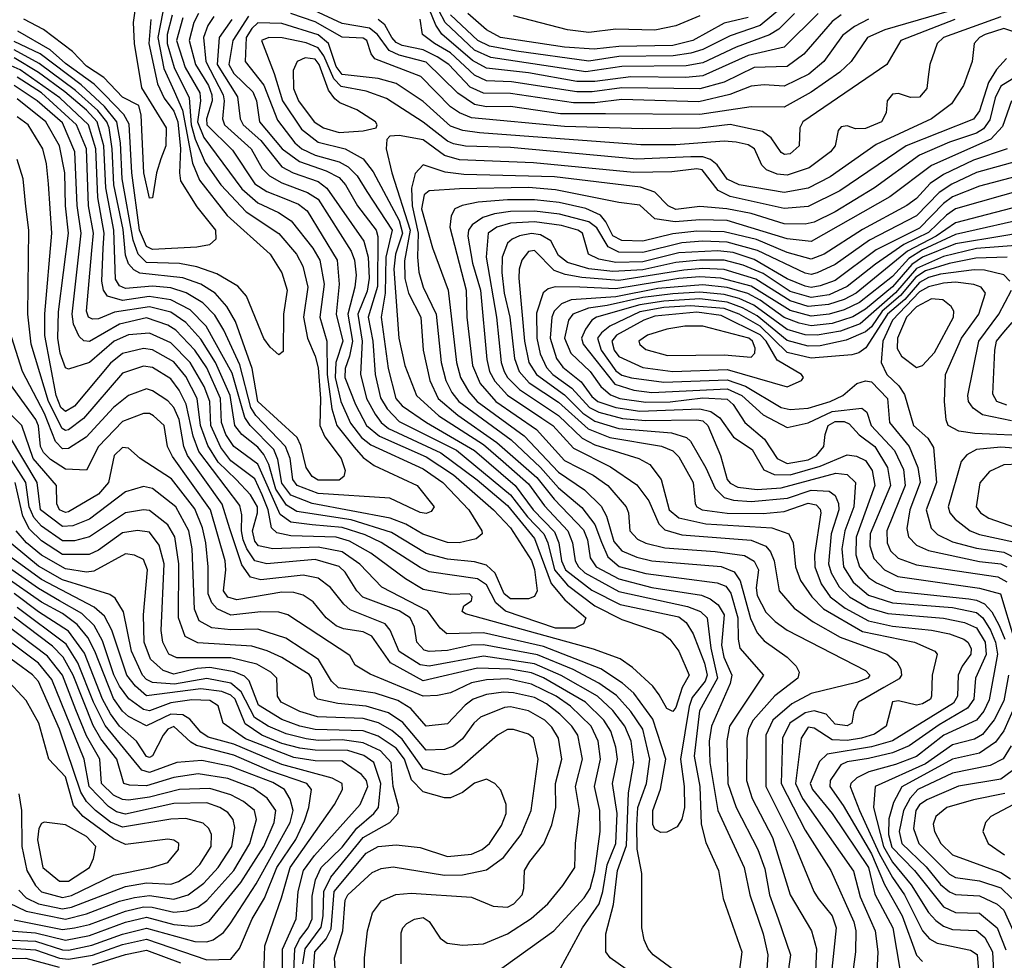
# Model space of a CAD drawing. Extents: x 501367 to 657802, y 482273 to 547541.
# Tile 320 of 656: x 589273 to 592547, y 516877 to 520004. Entities that reach past the tile are written whole.
import ezdxf

# ---------------------------------------------------------------- set-up
doc = ezdxf.new("R2010")
doc.units = 0

msp = doc.modelspace()

# ---------------------------------------------------------------- linework, layer by layer
at = {"layer": '0CON20XD'}
for points in [[(592475, 520064.6), (592149.9, 519970.1), (592091.9, 519945), (592037.8, 519865), (591999.7, 519830.3), (591905, 519763.1), (591815, 519713.1), (591705, 519714.4), (591535, 519689.1), (591220.8, 519690.8), (591071.4, 519691.4), (590905, 519715.3), (590825, 519715.1), (590785, 519722.8), (590729.7, 519759.7), (590625, 519862.6), (590535, 519886.2), (590501.8, 519901.8), (590462.8, 519955), (590435.8, 519975.8), (590345, 519991.2), (590252.2, 520035)], [(591849, 520025), (591796.7, 519973.3), (591766.5, 519953.5), (591655, 519913.3), (591545, 519860.5), (591489, 519851), (591275, 519848.4), (591155, 519831.5), (590839.1, 519879.1), (590785, 519903.3), (590687.3, 519995), (590645.7, 520075.7)], [(589867.5, 520025), (589852, 519995), (589836.7, 519935), (589857.4, 519855), (589900.6, 519785), (589911.4, 519755), (589912.5, 519735), (589893.8, 519675), (589895, 519654.5), (589980.3, 519570.3), (590055, 519458.4), (590095, 519433.6), (590150.9, 519410.9), (590200.4, 519390.4), (590228.5, 519368.5), (590328.5, 519205), (590335.4, 519125.4), (590325.6, 519025), (590346.9, 518935), (590324.1, 518865), (590321.5, 518815), (590341.3, 518735), (590372.6, 518662.6), (590409.9, 518615), (590440.5, 518590.5), (590615, 518510.9), (590680, 518465), (590766.7, 518375), (590809.6, 518305), (590810.5, 518295), (590791.3, 518278.7), (590734.8, 518265.2), (590695, 518266.5), (590613.2, 518293.2), (590556.9, 518326.9), (590505, 518347.2), (590245.1, 518395.1), (590175, 518423.8), (590145, 518463.6), (590131.5, 518541.5), (590117.5, 518575), (590039.7, 518655), (590022, 518682), (589979.1, 518829.1), (589893.3, 518985), (589839.6, 519039.6), (589775, 519072.5), (589703.7, 519083.7), (589615, 519071.1), (589565.1, 519085.1), (589551.1, 519105), (589546.6, 519135), (589551, 519245), (589554.1, 519295), (589532.6, 519412.6), (589526.4, 519575), (589502.1, 519655), (589406.8, 519745), (589275, 519837.8), (589215, 519864.1)], [(589749.1, 520030.9), (589732.4, 519945), (589752, 519842), (589786.2, 519766.2), (589814, 519704), (589847.1, 519527.1), (589870.3, 519470.3), (589963.3, 519353.3), (590105.3, 519225), (590145, 519163.1), (590162.8, 519105), (590150.6, 519025), (590148.5, 518901.5), (590135, 518890), (590106, 518915), (590085, 518944), (590027.4, 519085), (589998.1, 519118.1), (589928.8, 519158.8), (589862.5, 519182.5), (589803.8, 519193.8), (589695, 519197.2), (589667.1, 519225), (589650.7, 519270.7), (589613.4, 519475), (589608.2, 519595), (589596.3, 519665), (589555, 519715.5), (589477.6, 519787.6), (589340.6, 519890.6), (589255, 519932)], [(589779.8, 520019.8), (589762.9, 519955), (589763.3, 519925), (589786.4, 519845), (589836.8, 519745), (589843.4, 519655), (589856.7, 519606.7), (589889.9, 519529.9), (589941.3, 519455), (590025.9, 519365.9), (590135, 519293.9), (590193.7, 519225), (590214.1, 519185), (590230.7, 519115), (590216.7, 519015), (590229.7, 518945), (590255.4, 518885.5), (590265, 518846.7), (590272.7, 518745), (590270.5, 518655), (590287.8, 518617.8), (590342.4, 518545), (590354.7, 518505), (590350.4, 518485), (590335, 518472.9), (590265, 518473.4), (590245, 518485.7), (590225.9, 518515.9), (590208.3, 518588.3), (590195.4, 518615.4), (590065, 518735.2), (590045.9, 518844.1), (589990.8, 519000.8), (589961.2, 519051.2), (589923, 519095), (589875.1, 519125.1), (589815.8, 519145.8), (589672, 519162), (589652.4, 519172.4), (589635, 519192.5), (589625, 519221.1), (589616.5, 519306.5), (589585.8, 519455), (589580.5, 519575), (589570.3, 519645), (589563, 519665), (589532.3, 519702.3), (589459, 519769), (589338.2, 519858.2), (589255, 519904.3)], [(589655.8, 520034.2), (589650.7, 519995), (589653.4, 519925), (589677.7, 519777.7), (589760, 519645), (589759.3, 519585), (589741.7, 519541.7), (589727.7, 519495), (589715, 519412.5), (589705, 519411.2), (589686.2, 519495), (589677.4, 519687.4), (589669.5, 519719.5), (589615, 519746.8), (589552.2, 519812.2), (589495, 519849.6), (589448.4, 519898.4), (589351.9, 519971.9), (589286.3, 520006.3)], [(592382.2, 520005), (592202.7, 519935), (592156.2, 519855), (591876.7, 519665), (591867.2, 519645), (591864.7, 519585), (591835, 519558.8), (591816.5, 519556.5), (591805, 519562.7), (591771.2, 519611.2), (591742.8, 519632.8), (591635, 519655.7), (591535, 519643.5), (591345, 519641.4), (591085, 519649.5), (590775, 519678.2), (590735, 519694.3), (590705, 519714.5), (590606.9, 519815), (590454.2, 519874.2), (590441.1, 519891.1), (590426.8, 519935), (590415, 519943.3), (590345, 519946.2), (590255, 519997.7), (590175, 520024.7)], [(592005, 520020.6), (591975, 519998), (591880.8, 519889.3), (591825, 519848.4), (591715, 519844.9), (591615, 519796.8), (591535, 519774), (591275, 519777.8), (591176.1, 519763.9), (591125, 519764.2), (590907.8, 519797.8), (590825, 519801.5), (590785, 519819.5), (590705, 519894.5), (590651.7, 519925), (590612.5, 519955), (590605, 520005.7)], [(591928.4, 520025), (591815, 519913.4), (591695, 519884.9), (591545, 519817.7), (591487.7, 519812.3), (591305.4, 519814.6), (591185, 519798.8), (591125, 519799.2), (590965, 519827.3), (590825, 519843.2), (590778.5, 519868.5), (590676.5, 519956.5), (590656.3, 519986.3), (590635, 520040.4)], [(591806.3, 520043.7), (591735.1, 519984.9), (591635, 519950.8), (591545, 519904.7), (591505, 519892.9), (591446.1, 519883.9), (591265, 519881.6), (591165, 519866.9), (590925, 519899.7), (590835, 519916), (590796.7, 519935), (590705, 520020.1)], [(591695, 520011.8), (591615, 519992.3), (591511.6, 519935), (591445, 519918.1), (591265, 519915.6), (591183.2, 519906.8), (591085, 519913.2), (590871.5, 519945), (590825, 519971.1), (590762.8, 520025)], [(591535, 520017.1), (591455, 519983.7), (591385, 519969.4), (591255, 519972.9), (591165, 519962), (591095, 519970.3), (590915, 520017.2)], [(589815, 520010.2), (589794.7, 519935), (589823.6, 519845), (589871.4, 519761.4), (589874.7, 519735), (589864, 519665), (589885, 519612.2), (590011.4, 519441.4), (590065, 519395.4), (590133.6, 519363.6), (590175.5, 519335.5), (590248.1, 519245), (590270.9, 519205), (590285.1, 519125), (590271, 519015), (590294, 518935), (590294.8, 518824.8), (590310.7, 518710.7), (590327.8, 518655), (590385, 518582.7), (590415, 518548.1), (590451.5, 518521.5), (590594.5, 518455), (590650.8, 518385), (590641.2, 518368.8), (590625, 518362.7), (590605, 518366.1), (590503.3, 518413.2), (590265, 518428.8), (590195.6, 518455), (590180.9, 518475), (590171.8, 518545), (590156.6, 518585), (590058.6, 518688.6), (590041.2, 518715), (590005, 518856.8), (589951.7, 518971.7), (589921.4, 519021.4), (589882.4, 519062.4), (589826.5, 519096.5), (589775, 519112.9), (589715, 519118.3), (589625, 519110.4), (589605, 519119.6), (589591.2, 519141.2), (589586, 519305), (589559, 519445), (589552.8, 519585), (589530.8, 519665), (589495, 519703.7), (589422.8, 519765), (589335, 519829.2), (589255, 519877.5)], [(589978.1, 520005), (589935.7, 519945), (589929.9, 519855), (589997.6, 519747.6), (590006.6, 519675), (590015.7, 519655), (590075, 519602.1), (590145, 519515.4), (590182.4, 519495), (590265, 519466.1), (590294.2, 519444.2), (590417.8, 519267.8), (590431.8, 519215), (590435.1, 519145), (590428.5, 519101.5), (590396.9, 519025), (590412, 518935), (590406.1, 518826.1), (590426.5, 518745), (590455, 518692.3), (590474.6, 518665), (590499, 518645), (590673.7, 518563.7), (590794.3, 518474.3), (590895, 518389.3), (590985, 518279), (591039.7, 518129.7), (591086, 518075), (591155.9, 518015), (591148.2, 517995), (591119.4, 517980.6), (591055, 517981.6), (590887.9, 518037.9), (590855.9, 518065.9), (590825, 518125.5), (590795.5, 518145.5), (590635, 518168.9), (590605, 518182.3), (590475, 518266.4), (590421.8, 518291.8), (590345, 518315.4), (590245, 518324.4), (590175, 518333.7), (590139.4, 518359.4), (590065, 518526.1), (589985, 518584.8), (589958.9, 518625), (589944.5, 518665), (589940.5, 518745), (589895, 518846.6), (589855, 518905.8), (589791.8, 518971.8), (589765, 518988.2), (589695, 519012.6), (589605, 518991.4), (589505, 518934.1), (589486.4, 518936.4), (589470.4, 518950.4), (589452.4, 518992.4), (589447.6, 519025), (589477.8, 519295), (589463.9, 519386.1), (589455.9, 519565), (589415, 519660.9), (589331.5, 519735), (589255, 519785.9)], [(590034.2, 520015.8), (589981.2, 519935), (589968.2, 519855), (589985, 519825.5), (590047.7, 519765), (590060.1, 519735), (590070.8, 519665), (590145.7, 519575), (590202.9, 519532.9), (590292.2, 519502.2), (590335, 519479.5), (590356.3, 519455), (590395.8, 519385), (590457.8, 519305), (590463.6, 519283.6), (590462.7, 519117.3), (590431.2, 519015), (590447.5, 518935), (590455.1, 518825.1), (590473.1, 518746.9), (590495, 518710.2), (590535, 518668.6), (590725, 518573.3), (590905, 518424.9), (590961.7, 518351.8), (591015.7, 518295), (591029.6, 518265), (591051.6, 518175), (591094.6, 518124.6), (591185.4, 518055.4), (591275, 518009.8), (591409.4, 517965), (591435.3, 517945), (591464.3, 517905), (591499.3, 517825), (591476.1, 517783.9), (591455, 517717.5), (591445, 517704.3), (591425, 517714.4), (591399.8, 517759.8), (591378, 517788), (591310.7, 517850.7), (591269.4, 517879.4), (591181.1, 517911.1), (590755, 518028.8), (590743.9, 518036.1), (590750, 518055), (590775, 518072.5), (590777.3, 518085), (590768.8, 518095), (590705, 518093.3), (590615, 518109.8), (590555.3, 518145), (590440.1, 518230.1), (590370, 518270), (590325, 518283.5), (590175, 518288.6), (590127.9, 518297.9), (590110.2, 518315), (590099.2, 518375), (590079.4, 518425), (590055, 518477.6), (589975, 518537.4), (589941.6, 518581.6), (589908.3, 518655), (589904.9, 518735.1), (589886.7, 518785), (589839.3, 518865), (589775, 518930.1), (589705, 518961.9), (589635, 518956), (589587.6, 518935), (589505, 518864.1), (589435, 518841.8), (589425, 518846.5), (589407.1, 518895), (589399.4, 518945), (589402.5, 519032.5), (589434.7, 519295), (589425.3, 519385), (589422.8, 519495), (589405, 519585.3), (589359.3, 519665), (589265, 519740.8)], [(589918.4, 520015), (589898.3, 519985), (589883.7, 519945), (589891.4, 519865), (589949.1, 519755), (589953.2, 519735), (589947.3, 519675), (589954.5, 519655), (590042.3, 519575), (590079.5, 519509.5), (590104, 519485), (590145, 519461.4), (590230.2, 519430.2), (590265, 519407.1), (590375.2, 519235), (590386.3, 519205), (590391.4, 519155), (590387.2, 519115), (590364.1, 519025), (590380.1, 518935), (590369.2, 518885), (590355.6, 518845), (590354.4, 518815), (590389.2, 518725), (590426.3, 518655), (590469.6, 518619.6), (590625, 518550.7), (590715, 518491.5), (590848.1, 518375), (590905, 518315.2), (590975, 518206), (590985, 518176.7), (590993.5, 518105), (590985, 518086.1), (590965, 518079.2), (590905, 518079.2), (590884, 518095), (590854.3, 518164.3), (590825, 518191.1), (590785, 518201.8), (590695, 518210.8), (590625, 518229.7), (590509.5, 518299.5), (590375, 518340.9), (590195, 518369.5), (590160.4, 518390.4), (590125, 518443.7), (590101.2, 518525), (590085, 518558.7), (590065, 518583.1), (590011.6, 518625), (589988.8, 518655), (589972.4, 518755), (589923.9, 518865), (589875, 518941.9), (589825, 518997.7), (589775, 519031.5), (589705, 519049.4), (589588.7, 519031.3), (589535, 519009.8), (589515, 519008.5), (589501.4, 519015), (589495.2, 519035.2), (589512.9, 519237.1), (589517.9, 519295), (589501.3, 519385), (589495.1, 519575), (589461.4, 519655), (589345, 519761.5), (589265, 519812.9)], [(590802.2, 519627.8), (590746.1, 519636.1), (590705, 519650.3), (590615, 519732.8), (590525, 519792.1), (590465, 519808.7), (590345, 519822.6), (590325, 519849), (590299.3, 519925), (590265, 519953.7), (590145, 519991.8), (590065, 519994.1), (590045, 519975.4), (590026.1, 519945), (590022.5, 519865), (590085, 519787), (590130.2, 519670.2), (590188.1, 519595), (590211, 519575), (590255, 519554.3), (590335, 519532), (590365.6, 519515), (590395.2, 519485), (590426.7, 519433.3), (590511, 519305), (590490.8, 519215), (590488.5, 519095), (590475.4, 519015), (590498.6, 518845), (590523.8, 518745), (590545, 518720.3), (590625.5, 518665), (590785, 518572), (590920.4, 518455), (590980.8, 518375), (591051.6, 518301.6), (591065.3, 518265), (591075.1, 518205), (591088.4, 518175), (591175, 518107.9), (591269.8, 518059.8), (591465, 518019), (591489.5, 517999.5), (591512, 517962), (591549.8, 517865), (591558.6, 517825), (591551.8, 517805), (591509, 517751), (591498.8, 517721.2), (591470, 517545), (591482.6, 517455), (591483.8, 517385), (591475, 517345.5), (591459.3, 517320.7), (591425, 517302.5), (591405, 517302.1), (591385, 517313.3), (591378.3, 517328.3), (591378.1, 517375), (591404.2, 517445.8), (591421.6, 517545), (591378.2, 517678.2), (591315.1, 517765.1), (591277.8, 517797.8), (591205, 517845.4), (591015, 517920.5), (590815, 517965.7), (590692.8, 517962.8), (590670.9, 517980.9), (590629, 518039), (590477.1, 518117.1), (590404, 518194), (590345, 518235.4), (590265, 518250.7), (590114.9, 518244.9), (590066.5, 518255), (590055, 518270.3), (590047.6, 518305), (590064.2, 518365), (590063.8, 518385), (590040.5, 518425), (589993, 518475), (589933.2, 518533.2), (589898.1, 518588.1), (589873.6, 518655), (589862.8, 518745), (589825, 518818.1), (589785, 518867.1), (589715, 518906.2), (589685, 518911.5), (589615, 518894.8), (589575, 518862.8), (589455, 518719.5), (589425, 518701.4), (589410.2, 518715), (589394, 518755), (589356.3, 518953.7), (589356.1, 519026.1), (589379.4, 519295), (589368.2, 519458.2), (589362, 519525), (589350, 519575), (589300.7, 519655), (589265, 519681.8)], [(589709, 520005), (589702.6, 519925), (589731.2, 519791.2), (589753.5, 519743.5), (589785, 519699.7), (589798.3, 519665), (589807.9, 519575), (589804, 519495), (589808.1, 519468.1), (589861.9, 519381.9), (589924.3, 519305), (589925.3, 519274.7), (589903.9, 519256.1), (589861.9, 519248.1), (589715, 519240.4), (589695, 519250.2), (589671.3, 519305), (589645.7, 519495), (589637, 519657), (589618.9, 519688.9), (589555.5, 519755), (589520.1, 519790.1), (589425, 519859.1), (589374.5, 519904.5), (589266.5, 519966.5)], [(592095, 520005.9), (592048.3, 519981.7), (592008.6, 519951.4), (591946.9, 519865), (591897, 519823), (591815, 519783.5), (591748.2, 519788.2), (591705, 519782.9), (591634.3, 519755.7), (591531.7, 519731.7), (591275, 519739.1), (591185, 519727.4), (591115, 519727.7), (590905, 519758.9), (590815, 519759.9), (590770.5, 519780.5), (590699.6, 519855), (590661.3, 519881.3), (590615, 519904.2), (590545, 519918.8), (590525, 519928.9), (590509.9, 519945), (590487.5, 519987.5), (590465.4, 520005.4)], [(592535, 520013.6), (592344.7, 519945), (592323.2, 519925), (592299.5, 519855), (592294.1, 519814.1), (592289.3, 519775), (592265, 519746.2), (592235.4, 519745.4), (592195, 519759.1), (592175, 519756.2), (592157.9, 519735), (592153.8, 519695), (592138.8, 519665), (592085, 519642.1), (592051.8, 519641.8), (592025, 519651.5), (592005, 519648.6), (591994.5, 519635.5), (591984.7, 519585), (591968.8, 519565), (591898.1, 519511.9), (591825, 519487.6), (591791.2, 519491.2), (591756.2, 519505), (591741, 519521), (591715.9, 519575), (591695, 519588.2), (591655, 519597.4), (591615, 519600.4), (591455, 519588.2), (591338.4, 519588.4), (590802.2, 519627.8)], [(592575, 519964.9), (592545.4, 519975.4), (592483.3, 519955), (592464.2, 519945), (592447.2, 519925), (592440, 519865), (592411.8, 519785), (592370.9, 519725), (592304.6, 519674.6), (592120.7, 519589.3), (591968.4, 519481.6), (591895, 519443.9), (591815, 519430), (591665, 519455.7), (591625, 519474.4), (591591.8, 519521.8), (591569.5, 519539.5), (591545, 519548.5), (591505, 519548.2), (591325, 519541), (590905, 519579), (590755, 519584.1), (590715, 519592), (590695, 519600.5), (590615, 519663.2), (590492.1, 519742.1), (590425, 519766.5), (590341.8, 519781.8), (590317.3, 519807.3), (590284.2, 519884.2), (590265, 519910.2), (590225, 519927.5), (590146.2, 519943.8), (590101.2, 519945), (590076.9, 519935), (590118.8, 519825), (590146.3, 519735), (590210.4, 519640.4), (590265, 519596.6), (590355.1, 519575.1), (590415, 519541.5), (590448.6, 519498.6), (590535, 519336.3), (590546, 519295), (590522.4, 519225), (590516.7, 519175), (590533.8, 518945), (590554.1, 518855), (590592.1, 518755), (590666.9, 518686.9), (590815, 518591.3), (590880.6, 518535), (590965, 518460.5), (591017.6, 518387.6), (591095.9, 518305), (591111.4, 518265), (591120, 518205), (591130.7, 518185), (591152.2, 518165), (591265, 518103.4), (591493.4, 518053.4), (591536.9, 518036.9), (591558.7, 518015), (591570.9, 517915), (591593.6, 517815), (591533.7, 517706.3), (591515.8, 517555.8), (591534.1, 517455), (591539, 517329), (591555, 517268.6), (591597.1, 517175), (591611.8, 517081.8), (591674.7, 516905), (591648.9, 516711.1)], [(590335, 519629.5), (590415, 519634.3), (590458, 519645), (590461.9, 519655), (590456.5, 519665), (590393.6, 519705), (590337.6, 519727.6), (590320.7, 519740.7), (590299.7, 519769.7), (590268.7, 519855), (590255, 519872.6), (590222.2, 519877.8), (590195.7, 519865), (590182.8, 519835), (590183.7, 519775), (590199.7, 519735), (590252.1, 519665), (590283.2, 519645), (590335, 519629.5)], [(592554.4, 519875.6), (592521.1, 519838.9), (592494.1, 519795.9), (592465, 519700.9), (592445, 519674), (592220.8, 519585), (591999.7, 519435), (591895, 519383.4), (591815, 519376.9), (591635, 519416.9), (591596, 519436), (591542, 519505), (591525, 519508), (591441.2, 519498.8), (591315, 519496.5), (590981.6, 519528.4), (590735, 519538.7), (590685, 519553.2), (590615, 519604.6), (590535, 519619.1), (590503.4, 519616.6), (590493.7, 519606.3), (590491.8, 519575), (590510.5, 519495), (590570.9, 519305), (590552.4, 519202.4), (590553.5, 519143.5), (590565.4, 519095), (590606.6, 519015), (590615.1, 518905.1), (590637.2, 518805), (590664.5, 518745), (590729.3, 518689.3), (590859, 518599), (590992.1, 518482.1), (591049.9, 518409.9), (591147.8, 518307.8), (591161, 518275), (591170.3, 518215), (591189.8, 518185), (591265.1, 518145.1), (591375, 518116.8), (591540.6, 518090.6), (591568.9, 518078.9), (591595, 518058.6), (591615.6, 518025), (591606.1, 517925), (591613.9, 517885), (591641.2, 517825), (591635, 517796.9), (591573, 517655), (591565.5, 517605.5), (591567.4, 517535), (591594.2, 517375), (591681.6, 517185), (591700.6, 517095), (591745, 516964.4), (591760.8, 516895), (591750.8, 516745)], [(592573, 519807), (592535, 519783), (592516.5, 519745), (592499.2, 519670.9), (592478.1, 519641.9), (592455, 519627.2), (592365, 519596.7), (592265, 519554), (592114.8, 519445), (591985, 519365.7), (591915, 519331.6), (591885, 519324.3), (591815, 519325.9), (591705, 519359.6), (591624.4, 519375.6), (591535, 519383.6), (591455, 519373.5), (591429.7, 519385), (591385, 519431), (591337.1, 519447.1), (591051.3, 519481.3), (590749.9, 519489.9), (590687.6, 519497.6), (590615, 519521.8), (590587.6, 519492.4), (590576.2, 519443.8), (590577.5, 519385), (590597.7, 519295), (590595.3, 519215), (590600.4, 519165), (590614.6, 519115), (590658, 519025), (590674.9, 518865), (590690.1, 518805), (590709.7, 518765), (590732.8, 518735), (590906.8, 518606.8), (591005.2, 518515.2), (591065, 518447.2), (591141.9, 518381.9), (591185.8, 518325.8), (591207.3, 518267.3), (591228.2, 518218.2), (591266.7, 518186.7), (591355, 518163), (591592.1, 518132.1), (591620.7, 518120.7), (591637.8, 518097.8), (591661.4, 518015), (591661.7, 517945), (591667.6, 517915), (591746, 517825), (591632.9, 517655), (591623.9, 517606.1), (591627.2, 517465), (591654.9, 517384.9), (591727.9, 517245), (591750.5, 517180.5), (591766.4, 517095), (591795.1, 517015.1), (591835.8, 516895), (591815.2, 516744.8)], [(592571.4, 519735), (592540.8, 519649.2), (592502.7, 519607.3), (592305, 519519.9), (592166.7, 519415), (591905, 519266.4), (591824.5, 519275.5), (591625, 519336.5), (591535, 519339.4), (591452.7, 519332.7), (591385, 519342.6), (591335, 519388), (591265, 519396.5), (591055, 519439.1), (590965, 519445.9), (590735, 519442.1), (590635, 519435.2), (590618.3, 519421.7), (590609.2, 519375), (590646, 519246), (590697.6, 519105), (590725.1, 518864.9), (590738.2, 518815), (590766.6, 518766.6), (590793.9, 518735), (590950.6, 518620.6), (591065, 518500), (591151.5, 518441.5), (591206.9, 518386.9), (591224, 518354), (591248.8, 518268.8), (591275, 518238.7), (591325, 518217.6), (591375, 518204.9), (591605, 518186.6), (591648.9, 518168.9), (591668.5, 518138.5), (591703.3, 518013.3), (591725, 517965.9), (591748.8, 517938.8), (591825.4, 517885), (591855.3, 517855), (591865.3, 517835), (591860.6, 517815), (591783.4, 517756.6), (591711.7, 517675), (591696.2, 517645), (591690.5, 517615), (591690.2, 517475), (591708.8, 517415), (591776.5, 517285), (591834.9, 517094.9), (591906.1, 516975), (591922.7, 516915), (591918.4, 516815)], [(592556.9, 519575), (592445, 519537.7), (592345, 519490.1), (592300.4, 519459.6), (592255, 519410), (592223.3, 519386.7), (592075, 519306.8), (591947.9, 519225), (591905, 519207.9), (591825, 519229.9), (591722.9, 519272.9), (591615, 519298.9), (591525, 519301), (591445, 519292.4), (591345, 519267.6), (591275, 519269.6), (591245.7, 519285.7), (591222.4, 519332.4), (591204.3, 519354.3), (591155, 519376.4), (591066.6, 519396.6), (590985, 519405.3), (590895, 519405.5), (590797.1, 519397.1), (590743.8, 519386.2), (590720.4, 519375), (590708, 519352), (590703, 519315), (590757, 519105), (590759.7, 519015), (590779, 518855), (590804, 518795), (590855.8, 518735), (590991.2, 518641.2), (591085, 518538.4), (591179.7, 518489.7), (591228.4, 518455), (591289.7, 518385), (591297.4, 518365), (591302.2, 518305), (591327.5, 518277.5), (591355, 518263.3), (591418, 518248), (591585, 518236.3), (591682.8, 518222.8), (591715, 518203.6), (591729.3, 518175), (591721.6, 518115), (591725, 518089.2), (591754.1, 518034.1), (591785, 518003), (591825, 517974), (592085, 517840.3), (592099.3, 517825), (592092.9, 517815), (592055, 517800.2), (591905, 517764.4), (591840.5, 517729.5), (591777.4, 517675), (591753.7, 517625), (591753.8, 517455), (591843.3, 517275), (591913.4, 517105), (591928, 517082), (591974.2, 517024.2), (591987.9, 516985), (591970, 516815)], [(591509.3, 516799.3), (591379.5, 516895), (591362.5, 516915), (591349.1, 516945), (591341.5, 516985), (591341.6, 517165), (591326.4, 517246.4), (591324.6, 517325.4), (591328.9, 517385), (591357.7, 517465), (591367.9, 517545), (591344.9, 517644.9), (591305, 517704.4), (591256.9, 517756.9), (591198.5, 517798.5), (591113.8, 517843.8), (590995, 517892.4), (590815, 517926.1), (590775, 517924.3), (590695, 517907.3), (590635, 517903.7), (590618.1, 517908.1), (590593.9, 517935), (590585.2, 517985), (590571.3, 518015), (590535, 518039.1), (590414.4, 518084.4), (590394.5, 518105), (590355, 518167.3), (590335, 518185.8), (590255, 518209.7), (590095, 518195.4), (590055, 518204.8), (590027.8, 518245), (590016.1, 518275), (590010.2, 518305), (590011.7, 518358.3), (590005, 518389), (589868.1, 518568.1), (589849.6, 518619.6), (589826, 518726), (589803, 518773), (589775, 518809.8), (589715, 518847.7), (589685, 518852.6), (589615, 518828.7), (589485, 518678.3), (589435, 518640.8), (589425, 518638.6), (589414.6, 518644.6), (589368.7, 518735), (589310.8, 518925), (589299.7, 519025), (589303.4, 519305), (589292.9, 519382.9), (589284, 519475), (589265, 519540)], [(592586.9, 519533.1), (592455, 519496.7), (592372.1, 519457.9), (592330.1, 519429.9), (592255, 519352.5), (592099, 519271), (591985, 519189.9), (591925, 519162.6), (591905, 519157.6), (591885, 519161.3), (591726.4, 519236.4), (591624.9, 519265.1), (591545, 519268.2), (591475, 519262.9), (591345, 519229.7), (591265, 519230.8), (591229.2, 519249.2), (591191.9, 519311.9), (591165, 519331.8), (591068.1, 519358.1), (590985, 519367.2), (590905, 519366.4), (590851.7, 519358.3), (590813, 519347), (590777.6, 519322.4), (590764.8, 519305), (590762.6, 519285), (590778.9, 519195), (590805.3, 519105), (590826, 518875), (590835.1, 518835), (590852.7, 518802.7), (590895.5, 518755.5), (591009.7, 518679.7), (591045.8, 518655), (591115, 518579.1), (591238, 518518), (591325, 518457.7), (591364.5, 518404.5), (591397.9, 518327.9), (591417.7, 518307.7), (591475, 518291.1), (591705, 518273.6), (591753.7, 518253.7), (591769.6, 518235), (591781.9, 518205), (591797.8, 518105), (591847.9, 518047.9), (591911.7, 518001.7), (592001.6, 517951.6), (592156.4, 517895), (592189.7, 517869.7), (592202.6, 517845), (592205.5, 517824.5), (592197.3, 517812.7), (592146.5, 517783.5), (592062.1, 517735), (592047.1, 517705), (592040, 517665), (592025, 517655.9), (591985, 517661.4), (591955.1, 517695.1), (591915, 517705.9), (591885, 517699.3), (591833.8, 517665), (591809.4, 517615), (591805.4, 517465), (591885, 517310), (591970, 517175), (592046.9, 517005), (592053.3, 516975), (592052.1, 516905), (592038.9, 516805)], [(592586.9, 519483.1), (592465, 519450.3), (592375, 519415.8), (592345, 519393.7), (592265, 519311.4), (592121.4, 519238.6), (591985, 519137.5), (591935, 519119.9), (591905, 519114.1), (591885, 519118.2), (591825, 519142.9), (591715, 519207.4), (591645, 519229.8), (591594.3, 519235.7), (591465, 519228.7), (591345, 519199.2), (591255, 519197.2), (591198.6, 519208.6), (591164.4, 519224.4), (591144.7, 519295), (591129.1, 519305), (591075, 519320.2), (590985, 519331.9), (590905, 519327.8), (590859.4, 519315), (590830.6, 519295), (590824.1, 519215), (590858.1, 519015), (590874, 518865), (590884.2, 518834.3), (590895.1, 518815), (590935, 518774.6), (591065, 518688.7), (591143.1, 518613.1)], [(592623.1, 519443.1), (592385, 519375.3), (592355, 519354.6), (592295, 519296.8), (592212.9, 519257.1), (592118.2, 519191.8), (592025, 519117.3), (591965, 519090), (591905, 519080.6), (591835, 519100.8), (591745, 519160.6), (591678.4, 519188.4)], [(592648, 519398), (592385, 519329.2), (592320.4, 519285), (592224.8, 519235.2), (592054.2, 519095), (592015, 519073.7), (591962.9, 519057.1), (591895, 519051.2), (591835, 519069.1), (591721.1, 519141.1), (591615, 519173.7), (591545, 519176.9), (591481.6, 519171.6), (591265, 519137.3), (591142.5, 519147.5), (591086.7, 519156.7), (591049.9, 519169.9), (590985, 519236.7), (590965, 519233.4), (590942.1, 519205), (590933.4, 519175), (590933, 519145), (590951.6, 518935), (590966, 518865), (590991.1, 518825), (591085, 518757.1), (591145, 518696.4), (591185, 518669.4), (591265, 518645.3), (591440.8, 518630.8), (591490.7, 518615), (591503.1, 518603.1), (591554.3, 518514.3), (591585.7, 518445), (591615, 518415.7), (591646.7, 518406.7), (591705, 518402.3), (591826.3, 518413.7), (591905, 518440.3), (591965, 518436.5), (591985, 518422.5), (591996, 518396), (591997.1, 518375), (591970.7, 518295), (591962.3, 518195), (591971.2, 518165), (591998.3, 518118.3), (592031.8, 518085), (592095, 518048.3), (592160.1, 518030.1), (592344.7, 518014.7), (592415, 518000.1), (592455, 517982.5), (592482.9, 517935), (592486.3, 517893.7), (592451.5, 517815), (592445.1, 517745), (592425.1, 517714.9), (592330.3, 517659.7), (592230.5, 517589.5), (592175, 517566.1), (592095, 517548.1), (592025, 517536.9), (592003.5, 517526.5), (591967.6, 517475), (591966.5, 517455), (592011, 517391), (592105, 517230.6), (592148.9, 517128.9), (592207, 517025), (592255, 516893.5), (592275, 516873.2)], [(592649.7, 519350.3), (592385, 519289.6), (592275, 519238.8), (592229.8, 519210.2), (592175, 519149.9), (592065, 519064.2), (592015, 519039.2), (591965, 519025.4), (591905, 519019), (591835, 519037.5), (591705, 519118.1), (591604.8, 519144.8), (591535, 519149), (591465, 519143.3), (591255, 519109), (591135.1, 519115.1), (591053.9, 519116.1), (591030.5, 519109.5), (591013.5, 519096.5), (590991.7, 519028.3), (590992.9, 518945), (591003.5, 518893.5), (591025, 518848.2), (591045.7, 518825), (591108.6, 518778.6), (591167.6, 518715), (591198.8, 518698.8), (591277.9, 518677.9), (591355, 518671.3), (591525, 518674.3), (591545, 518670), (591561.5, 518655), (591603.3, 518555), (591625.2, 518475), (591635, 518462.8), (591660.4, 518450.4), (591725, 518442.4), (591805, 518447.3), (591986.4, 518496.4), (592025, 518492.2), (592051.9, 518465), (592046.7, 518385), (592016.2, 518305), (592006.9, 518245), (592012.6, 518185), (592044.6, 518134.6), (592095, 518091.1), (592175, 518065.7), (592375, 518049.5), (592455, 518033.1), (592475.7, 518015.7), (592500.7, 517975), (592518.1, 517935), (592524.3, 517895), (592497, 517743), (592478.8, 517705), (592455, 517675.5), (592346, 517625), (592255, 517554.7), (592185, 517527.4), (592096.9, 517503.1), (592057, 517483), (592036.5, 517465), (592034.4, 517455), (592065.8, 517375), (592131.4, 517231.4), (592175, 517151.7), (592215.5, 517095), (592275, 516974.3), (592298, 516948), (592323.3, 516933.4), (592435, 516910), (592456.4, 516896.4), (592463.8, 516815)], [(592642.4, 519302.4), (592545.7, 519285.7), (592385, 519259.1), (592275, 519214.8), (592239.5, 519190.5), (592175, 519116), (592085, 519041.8), (592043.7, 519016.3), (591975, 518994.4), (591905, 518986.2), (591865, 518995.1), (591815, 519014.2), (591735, 519071.9), (591693.6, 519093.6), (591625, 519114.4), (591545, 519122.5), (591395, 519110), (591255, 519082.7), (591106.7, 519073.3), (591075, 519059.8), (591050.6, 519035), (591042, 519015), (591036.7, 518945), (591058, 518878), (591079.4, 518849.4), (591140, 518800), (591175, 518751.4), (591195.2, 518735), (591255, 518714.6), (591335, 518702.5), (591535, 518710.6), (591571.4, 518701.4), (591600.6, 518680.6), (591646.5, 518616.5), (591708.1, 518575), (591747.9, 518507.9), (591782.1, 518492.1), (591835, 518491.4), (591935, 518520), (592025, 518558), (592055, 518552.8), (592085, 518538.4), (592108, 518505), (592115.9, 518455), (592054.1, 518284.1), (592053.4, 518225), (592065.1, 518185.1), (592095, 518149.2), (592121.8, 518131.8), (592185, 518103.6), (592428.8, 518078.8), (592455, 518074.5), (592481.5, 518061.5), (592505.8, 518035.8), (592530.2, 517990.2), (592548.6, 517945)], [(591678.4, 519188.4), (591615, 519204.3), (591535, 519205.1), (591455, 519196.5), (591345, 519173), (591245, 519166.9), (591165, 519175.8), (591095, 519196.5), (591065, 519220.2), (591039.1, 519269.1), (591005, 519288.7), (590975, 519292.9), (590935, 519285.2), (590910, 519275), (590895, 519261.2), (590877.1, 519215), (590875.8, 519164.1), (590883.5, 519095), (590902.7, 519015), (590918.2, 518878.2), (590933.9, 518835), (590967, 518797), (591065, 518732.5), (591163.5, 518643.5), (591235.4, 518615.4), (591406.6, 518586.6), (591445, 518571.3), (591465, 518550.8), (591511.9, 518465), (591519.1, 518395), (591524.7, 518385), (591542.7, 518375), (591625, 518363.2), (591745, 518362.7), (591815, 518369.3), (591895, 518397.3), (591921.1, 518391.1), (591935, 518377.3), (591936.8, 518365), (591915.4, 518225), (591916.8, 518185), (591938.3, 518128.3), (591968.4, 518085), (592018, 518048), (592095, 518005.7), (592175, 517987.3), (592304.7, 517974.7), (592365, 517962.8), (592412.2, 517945), (592425.3, 517935), (592436.9, 517913.1), (592435.2, 517895), (592406.6, 517855), (592393.9, 517825), (592390.9, 517755), (592378.5, 517731.5), (592175, 517606.6), (592105, 517586.3), (591958.1, 517561.9), (591932.1, 517537.9), (591901.9, 517465), (591909, 517445), (591975.1, 517365.1), (592095.7, 517185), (592116.9, 517096.9), (592176.4, 516985), (592200.2, 516840.2)], [(592615.3, 519255.3), (592455, 519243.2), (592345, 519217.1), (592255, 519177.2), (592185, 519096.6), (592067.5, 518992.5), (592001.8, 518968.2), (591925, 518955.1), (591885, 518956.2), (591825, 518974), (591714.6, 519054.6), (591665, 519077.3), (591615, 519090.9), (591535, 519098), (591445, 519093.2), (591345, 519080.1), (591226.4, 519053.6), (591164.8, 519045.2), (591112, 519025), (591097.5, 519005), (591084.6, 518945), (591105.5, 518895), (591170, 518835), (591204.9, 518784.9), (591237.5, 518757.5), (591268.8, 518745), (591355, 518732.1), (591436.2, 518733.8), (591545, 518747), (591625, 518743.1), (591645.2, 518725), (591684.7, 518664.7), (591749.8, 518609.8), (591791.2, 518545), (591825, 518528.3), (591895, 518540.5), (591923, 518555), (591947.4, 518585), (591950.8, 518625), (591961, 518655), (591985, 518668.3), (592015, 518668.4), (592030.9, 518660.9), (592064.1, 518624.1), (592115.9, 518585), (592158.1, 518515), (592168.7, 518455), (592101.2, 518295), (592100, 518255), (592112.9, 518212.9), (592148.9, 518175), (592193.3, 518153.3), (592465, 518114.4), (592534.7, 518095), (592580, 517945)], [(592556.2, 519215), (592451.9, 519211.9), (592364.1, 519194.1), (592285, 519168.8), (592252.3, 519147.7), (592202.3, 519087.7), (592141.2, 519035), (592105, 518983.6), (592085, 518966.2), (592021.2, 518938.8), (591935, 518919.7), (591895, 518918.8), (591825, 518937.5), (591725, 519019.6), (591676.5, 519046.5), (591625.6, 519065), (591535, 519075.8), (591415, 519068.7), (591335, 519055.9), (591190.9, 519015), (591175, 519004.8), (591154.3, 518975.7), (591140.9, 518945), (591146.2, 518925), (591252.4, 518792.4), (591315, 518772.8), (591375, 518764.9), (591625, 518777.2), (591674.4, 518754.4), (591745, 518690.6), (591825, 518648.8), (591895, 518663.6), (591975, 518701.1), (592072.9, 518712.9), (592089.5, 518699.5), (592103.9, 518655), (592182, 518572), (592211.5, 518508.5), (592217.2, 518455), (592156.4, 518305), (592157.4, 518265), (592168.4, 518238.4), (592194.2, 518214.2), (592255, 518191.5), (592525, 518151.3), (592554.9, 518134.9)], [(592564.8, 519135), (592545, 519156), (592481.6, 519171.6), (592446.9, 519173.1), (592335, 519158.4), (592295, 519147.1), (592265, 519130.8), (592215.7, 519074.3), (592159.1, 519025), (592086.5, 518913.5), (592063.7, 518896.3), (592040.5, 518889.5), (591905, 518878.4), (591825, 518897.6), (591735, 518985.1), (591665, 519025.6), (591615, 519044), (591503.3, 519053.3), (591415, 519047.3), (591335, 519032.8), (591235.1, 518984.9), (591207.1, 518962.9), (591194.6, 518945), (591206.2, 518905), (591255, 518836.5), (591275, 518822.9), (591307, 518813), (591415, 518798.8), (591625, 518807), (591685.9, 518785.9), (591805, 518714.9), (591835, 518708.6), (591895, 518712.3), (591968, 518735), (592010.3, 518755), (592056.9, 518795), (592085, 518803.8), (592105, 518800.5), (592158.2, 518745), (592165.2, 518665), (592230.4, 518585), (592259.7, 518515), (592266.7, 518465), (592233.3, 518375), (592222.9, 518312.9), (592228.7, 518285), (592255, 518257.3), (592295, 518239), (592465, 518202.8), (592535, 518194.7), (592555, 518185.6)], [(592645, 518620), (592448.7, 518628.6), (592396.2, 518636.2), (592360.5, 518655), (592353.4, 518673.4), (592348.3, 518735), (592351.5, 518825), (592404.5, 518945), (592462, 519025), (592484.3, 519095), (592470.3, 519115), (592445.7, 519124.3), (592385, 519131.8), (592345, 519128.5), (592295, 519116.6), (592265, 519099.4), (592175, 519005.5), (592142.5, 518935), (592137.6, 518865), (592156.2, 518825), (592196.4, 518786.4), (592215, 518757.8), (592245, 518655.3), (592292.7, 518612.7), (592311.3, 518581.3), (592321, 518465), (592286.8, 518375), (592303.9, 518313.9), (592325, 518292.4), (592375, 518268.2), (592455, 518246.8), (592545, 518233.9), (592591.1, 518211.1)], [(592570.6, 518670.6), (592475, 518690), (592443.1, 518713.1), (592428.4, 518735), (592425.6, 518755), (592462.2, 518935), (592528.5, 519025), (592570.4, 519105)], [(592255, 518847.8), (592275, 518854.7), (592315, 518898.1), (592378.1, 519015), (592378.6, 519035), (592370.7, 519050.7), (592342.8, 519072.8), (592305, 519075.7), (592255, 519049.9), (592221.3, 519015), (592191.4, 518945), (592190.7, 518910.7), (592205.3, 518885), (592255, 518847.8)], [(591422.7, 516752.7), (591236.9, 516885), (591221.8, 516905), (591222.5, 516965), (591247.8, 517062.2), (591260.6, 517175), (591291, 517259), (591296.8, 517433.2), (591314.6, 517535), (591305.7, 517605), (591284.6, 517655.4), (591245, 517707.1), (591193.8, 517755), (591073.9, 517823.9), (590985, 517862.6), (590815, 517887.8), (590635, 517855.3), (590605, 517859.6), (590535, 517903.3), (590505.2, 517975), (590488.4, 517995), (590372.3, 518042.3), (590350.5, 518060.5), (590306.3, 518116.3), (590265, 518147.9), (590215, 518157.6), (590075, 518142), (590040.6, 518150.6), (590011.3, 518191.3), (589971.4, 518311.4), (589946.5, 518393.5), (589831, 518555), (589819, 518585), (589802.9, 518675), (589785, 518714.3), (589765, 518736.5), (589715, 518770.6), (589695, 518777), (589635, 518755.2), (589585, 518714.8), (589494.3, 518615.7), (589435, 518578.2), (589415, 518577.2), (589392.3, 518602.3), (589355, 518694.8), (589282, 518835), (589225, 519015.8)], [(591825, 518784.1), (591873.1, 518805), (591878.9, 518815), (591872.5, 518825), (591792, 518872), (591755.4, 518935), (591735, 518956.4), (591605, 519020.3), (591525, 519031.3), (591385, 519018.3), (591348.4, 519005), (591257, 518955), (591241.7, 518935), (591249.5, 518905), (591265, 518883.9), (591345, 518847.6), (591445.1, 518835.1), (591625, 518841.6), (591825, 518784.1)], [(591705, 518882.7), (591717.1, 518895), (591718.1, 518911.9), (591710.2, 518935), (591697, 518945), (591545, 518985.2), (591484.8, 518985.2), (591425, 518974.8), (591360, 518955), (591331.8, 518935), (591335, 518923.8), (591355, 518908.1), (591427.2, 518887.2), (591615, 518889.9), (591705, 518882.7)], [(592555, 518722.1), (592521.6, 518735), (592508.7, 518758.7), (592515.1, 518905), (592521.5, 518935), (592545, 518965.6), (592573, 518997)], [(591057.5, 516825), (591144, 516985), (591199.5, 517065), (591212.5, 517105), (591226, 517194), (591255.7, 517265), (591260.2, 517365), (591244.6, 517465), (591261, 517545), (591255.3, 517585.3), (591238.2, 517638.2), (591215.2, 517675.2), (591154.8, 517735), (591015, 517816), (590975, 517832.2), (590905.1, 517845.1), (590795, 517847.6), (590615, 517805.6), (590505.8, 517865.8), (590443.4, 517955), (590415, 517969), (590349.3, 517979.3), (590325, 517989.3), (590292.5, 518015), (590249.2, 518069.2), (590215, 518091.1), (590185, 518099.5), (590145, 518101.1), (589995, 518075.1), (589965, 518083.7), (589950.6, 518105), (589958.4, 518175), (589955.7, 518205), (589907.7, 518375), (589781.5, 518551.5), (589764.1, 518585), (589753.7, 518655), (589717.5, 518687.5), (589705, 518694.8), (589685, 518695.2), (589615, 518668.7), (589535.5, 518585), (589495, 518506.9), (589425, 518509.8), (589375, 518542.1), (589352.3, 518565), (589342.4, 518585), (589335.6, 518654.4), (589326.1, 518675), (589175, 518883.5)], [(590840.5, 516825), (591048.8, 516975), (591150.2, 517085), (591169.5, 517115), (591185, 517174.4), (591203.2, 517305), (591201.5, 517375), (591184.8, 517455), (591204.3, 517545), (591196.2, 517605), (591173, 517655), (591105, 517721.4), (591056.6, 517755), (590975, 517794.5), (590895, 517812.2), (590825, 517809.8), (590775, 517798.9), (590705, 517766.5), (590662.6, 517757.4), (590615, 517755.4), (590438.1, 517828.1), (590388.3, 517858.3), (590370.5, 517890.5), (590165, 518025.6), (590135, 518034.1), (590075, 518035.7), (589975, 518024.9), (589930, 518045), (589912.3, 518065), (589899.9, 518095), (589900.1, 518185), (589891.9, 518265), (589880.5, 518315), (589855, 518377.6), (589777.7, 518477.7), (589673.6, 518545), (589635, 518579.1), (589615, 518581.8), (589587.5, 518555), (589568.1, 518465), (589535, 518427.2), (589435, 518368.2), (589425, 518366.1), (589405.7, 518375), (589396.5, 518395), (589395.1, 518455.1), (589317.2, 518545), (589280.2, 518655), (589225, 518710.8)], [(591079.1, 517125), (591118.8, 517185), (591121, 517265), (591134.4, 517375), (591121.2, 517455), (591144.2, 517545), (591129, 517625), (591109.2, 517655), (591068.5, 517695), (591025, 517729.6), (590985, 517750.9), (590915, 517766.6), (590882.1, 517767.9), (590825, 517760.4), (590781.2, 517745), (590753.8, 517725), (590695, 517662.6), (590625, 517654.8), (590573.7, 517713.7), (590530.5, 517740.5), (590454.4, 517765), (590333, 517783), (590309.7, 517805), (590266.9, 517876.9), (590158.4, 517948.4), (590065, 517977.9), (589975, 517975.6), (589911.9, 517981.9), (589869.6, 518005), (589854.4, 518044.4), (589846.7, 518245), (589834.9, 518305), (589791.6, 518385), (589715, 518445.2), (589685, 518451.7), (589625, 518434.8), (589505, 518343.4), (589449.1, 518320.9), (589415, 518319.1), (589342, 518375), (589330.7, 518465), (589239.1, 518619.1)], [(591143.1, 518613.1), (591185, 518590.7), (591331.5, 518545), (591368.2, 518525), (591405.8, 518475.8), (591432.8, 518375), (591465, 518348.4), (591555, 518327.5), (591774.2, 518314.2), (591830, 518295), (591845.2, 518265.2), (591852.7, 518185), (591869.1, 518139.1), (591906.8, 518085), (591945.6, 518045.6), (592075, 517969.7), (592247.8, 517935), (592316.5, 517905), (592323.6, 517895), (592307.1, 517825), (592305.3, 517755), (592301.1, 517745), (592275, 517729.8), (592254.8, 517724.8), (592195, 517740), (592175, 517735.7), (592153.9, 517655), (592115, 517628.9), (592071.8, 517615), (592025, 517607.6), (591975, 517609.5), (591915, 517648.8), (591895, 517652.3), (591871.2, 517615), (591853.1, 517465), (591875.9, 517415), (592045, 517173.6), (592067.7, 517087.7), (592117.2, 516975), (592126.2, 516905), (592122, 516815)], [(592635, 518575.1), (592535, 518583.1), (592454.7, 518575.3), (592422.9, 518557.1), (592403.8, 518535), (592359.8, 518385), (592365.7, 518365), (592383.2, 518343.2), (592434, 518305), (592465, 518292.5), (592577.8, 518267.8)], [(590420.8, 516815), (590419.2, 516885), (590429.5, 516975), (590445.8, 517035), (590476, 517074), (590524, 517096), (590575, 517099.6), (590775, 517086.2), (590847.2, 517057.2), (590895, 517053.9), (590915.9, 517065), (590943.8, 517095), (590949.7, 517115), (590951.2, 517175), (590968.9, 517205), (591016.2, 517263.8), (591042.5, 517327.5), (591055.6, 517385), (591054.8, 517465), (591075.5, 517545), (591064.1, 517615), (591042.3, 517652.3), (591019.6, 517675), (590965, 517706), (590905, 517719.5), (590885, 517717.3), (590805, 517684.8), (590782.7, 517665), (590745, 517613.3), (590715, 517588.4), (590685, 517577.9), (590625, 517575.9), (590547.5, 517667.5), (590499.6, 517699.6), (590425, 517721.8), (590330.4, 517730.4), (590264.5, 517745), (590254.6, 517755), (590243.2, 517815), (590235, 517826.7), (590145, 517883.5), (590095.6, 517905.6), (590045, 517921.5), (589865, 517932.1), (589822.9, 517952.9), (589801, 518015), (589802.6, 518195), (589789, 518285), (589765, 518324.3), (589705, 518372.3), (589685, 518374.5), (589625, 518364.5), (589505, 518284.8), (589455, 518271.6), (589415, 518271.9), (589345, 518320.4), (589319.5, 518349.5), (589303.9, 518385), (589293.4, 518465), (589245, 518542.1)], [(592645, 518529.2), (592545.8, 518524.2), (592497.8, 518502.2), (592465.2, 518464.8), (592453.3, 518385), (592468.1, 518365), (592495, 518347), (592625, 518301.3)], [(590327.1, 516755), (590320, 516885), (590347.5, 516975), (590355, 517076.9), (590364.3, 517095), (590445, 517168.6), (590475, 517182.5), (590515, 517187.1), (590685, 517160.3), (590745, 517160.8), (590825, 517178.1), (590881.3, 517218.7), (590940.2, 517295), (590974, 517375), (590996.5, 517545), (590981.8, 517615), (590965, 517629.1), (590915, 517644.1), (590895, 517644.1), (590861.8, 517625), (590735, 517514.8), (590705, 517495.2), (590686.3, 517493.7), (590615, 517513.4), (590545, 517612.4), (590510.8, 517640.8), (590465.9, 517665.9), (590415, 517680.9), (590263.4, 517686.6), (590205, 517703.8), (590142.9, 517735), (590130, 517755), (590127.9, 517815), (590108.1, 517835), (590061.1, 517861.1), (589975, 517882.3), (589795, 517882.8), (589769.2, 517895), (589748.4, 517935), (589743.7, 517973.7), (589752.8, 518195), (589736.8, 518256.8), (589705, 518300.2), (589665, 518306.2), (589615, 518298.4), (589535, 518240.6), (589504.4, 518225.6), (589415, 518226.2), (589345, 518271.7), (589305, 518310.2), (589283.6, 518353.6), (589258.2, 518465)], [(590214.3, 516865), (590222.1, 516915), (590275, 516986.8), (590282.4, 517025), (590283.9, 517105), (590307.2, 517152.8), (590415, 517285.1), (590503.5, 517335), (590530.5, 517365), (590533.1, 517385), (590515.1, 517455), (590508.7, 517535), (590472.9, 517572.9), (590415, 517600.4), (590345, 517610.1), (590265, 517607.7), (590225, 517612.7), (590159.3, 517629.3), (590098.7, 517655), (590053.8, 517683.8), (590009.4, 517769.4), (589975, 517798.7), (589895, 517813.7), (589788.1, 517795), (589715, 517800.7), (589695, 517810.1), (589681.6, 517825), (589644.6, 517905), (589617.7, 518035), (589590.9, 518080.9), (589572.7, 518092.7), (589415, 518141.6), (589335, 518187.2), (589204.4, 518295)], [(590249.8, 516839.8), (590254.5, 516905), (590291.6, 516948.4), (590308.1, 516981.9), (590318.5, 517105), (590425, 517232.7), (590465, 517255.5), (590525, 517261.2), (590605, 517251.7), (590695, 517221.5), (590775, 517229.7), (590810.9, 517245), (590834.8, 517265), (590874.8, 517325), (590890.6, 517365), (590891, 517395), (590872.9, 517442.9), (590852.7, 517465), (590825, 517478.6), (590785, 517465.7), (590745, 517434.4), (590705, 517416.8), (590685, 517416.9), (590615, 517437.1), (590576.3, 517476.3), (590552, 517545), (590525, 517581.9), (590465, 517621.6), (590415, 517639.8), (590255, 517644), (590204.7, 517655), (590145, 517677.9), (590066.8, 517725), (590036.4, 517806.4), (590021, 517821), (589986.4, 517836.4), (589905, 517849.9), (589863.3, 517846.7), (589785, 517828.4), (589750.1, 517840.1), (589708, 517878), (589686.7, 517935), (589684.8, 518025.2), (589698.4, 518175), (589685, 518209.1), (589655, 518224.2), (589625, 518228.4), (589519.9, 518170.1), (589495, 518167.4), (589425, 518178.4), (589345, 518224.2), (589295.2, 518265.2), (589261.3, 518305)], [(590183.4, 516815), (590187.8, 516915), (590203.3, 516946.6), (590232.7, 516985), (590245.3, 517015), (590245, 517090), (590256.1, 517143.9), (590274.9, 517185), (590345, 517253.3), (590393.7, 517316.3), (590450.9, 517365), (590465.8, 517385), (590474.2, 517465), (590450.3, 517535), (590417.8, 517557.8), (590363.9, 517573.9), (590255, 517575.6), (590205, 517582.3), (590145, 517597.7), (590078.4, 517625), (590022.5, 517662.5), (589989, 517745), (589975, 517758.7), (589945, 517770.6), (589875, 517778.9), (589695, 517756.2), (589658, 517788), (589628.9, 517825), (589579.3, 517975), (589555, 518021.3), (589521, 518051), (589345, 518142.9), (589225, 518230.4)], [(590146.4, 516825), (590146.6, 516913.4), (590192.3, 517015), (590199, 517105), (590216.9, 517175), (590253.5, 517225), (590405, 517395.3), (590430.8, 517455), (590425.7, 517475), (590410, 517495), (590345, 517538.9), (590255, 517540.2), (590185, 517551.4), (590023.6, 517613.6), (589949.3, 517665), (589933.4, 517723.4), (589905, 517740.6), (589845, 517742.9), (589775, 517732.4), (589705, 517706.5), (589685, 517710.6), (589635.8, 517745.8), (589605, 517787.8), (589586.2, 517826.2), (589548.8, 517938.8), (589520.1, 517990.1), (589479.6, 518029.6), (589405, 518071.8), (589335, 518112.5), (589225, 518190.2)], [(590084.8, 516825), (590088.6, 516925), (590143.8, 517085), (590172.6, 517185), (590319.2, 517395), (590346.7, 517445), (590344.7, 517465), (590312.5, 517482.6), (590145, 517528.1), (589985, 517595.4), (589899.2, 517619.2), (589875, 517635.2), (589839, 517679), (589815, 517692.6), (589775, 517695.1), (589695, 517656.9), (589635, 517687.6), (589614.6, 517705), (589585, 517747.5), (589523.2, 517905), (589499.9, 517949.9), (589463.7, 517993.7), (589415, 518029.4), (589345, 518067.5), (589225, 518151.6)], [(589245, 516916.6), (589325, 516911.4), (589405, 516883.7), (589435, 516880.2), (589515, 516893.3), (589615, 516929), (589695, 516947.1), (589895, 516877.9), (589975, 516880.9), (590004.3, 516915.7), (590046.1, 517015), (590087, 517083), (590127.7, 517185), (590191.3, 517278.7), (590220.2, 517340.2), (590234.6, 517385), (590243.5, 517445), (590227.9, 517465), (590105, 517507.2), (589985, 517558.3), (589861.2, 517591.2), (589841.7, 517601.7), (589785, 517653.7), (589765.2, 517645), (589749.5, 517625), (589715, 517556.4), (589705, 517551), (589695, 517554.4), (589661.6, 517605), (589605, 517655.8), (589575, 517695.8), (589548.8, 517745), (589488.2, 517898.2), (589435, 517970.6), (589335, 518035.3), (589255, 518096.2)], [(589225, 516944.6), (589325, 516940.6), (589415, 516911.5), (589435, 516910.7), (589513.3, 516926.7), (589615, 516964.2), (589695, 516983.5), (589855, 516939.4), (589895, 516938), (589915.9, 516945), (589950.4, 516969.6), (589972.5, 516997.5), (590059.2, 517130.9), (590171.9, 517335), (590182.1, 517375), (590172.7, 517412.7), (590153.8, 517445), (590115, 517468), (589975, 517521.7), (589878.9, 517541.1), (589795, 517534.1), (589705, 517501.1), (589678.7, 517508.7), (589557.5, 517657.5), (589517.9, 517735), (589465.9, 517865.9), (589427.5, 517927.5), (589265, 518050)], [(589224.3, 516975.7), (589325, 516968.4), (589425, 516943.7), (589505, 516959.3), (589625, 517003.1), (589695, 517019.7), (589785, 516996.1), (589845, 516990.1), (589875, 516993.7), (589903, 517007), (590008.1, 517135), (590084.2, 517255), (590119.4, 517335), (590124.5, 517375), (590095.7, 517415.7), (590048.8, 517448.8), (589965, 517481.1), (589866.7, 517496.7), (589785, 517484.9), (589695, 517457), (589638.6, 517458.6), (589618.9, 517465), (589595.9, 517545), (589543, 517613), (589517.3, 517657.3), (589450.6, 517825), (589417.2, 517885), (589381.7, 517921.7), (589255, 518018)], [(589415, 516978.8), (589455, 516984.4), (589505, 516995.7), (589625, 517040.3), (589685, 517054), (589713.5, 517053.5), (589785, 517036.9), (589829, 517041), (589865, 517053.5), (589895, 517076), (589985.1, 517174.9), (590038.1, 517265), (590060.5, 517345), (590053.4, 517375), (590017.2, 517405), (589975, 517427.1), (589905, 517448.1), (589804.4, 517444.4), (589705, 517419.2), (589635, 517409.6), (589615, 517410.9), (589585, 517425.9), (589545.4, 517465), (589539, 517545), (589495, 517622.7), (589459.6, 517709.6), (589415.5, 517825), (589365, 517888), (589225, 517994)], [(589425, 517013.5), (589495, 517031), (589605, 517072.9), (589655, 517085.7), (589705, 517091.7), (589785, 517079.8), (589833.2, 517095), (589885, 517133.6), (589933.3, 517185), (589977.8, 517255), (589988, 517318), (589982.5, 517345), (589965, 517367.9), (589938.2, 517385), (589895, 517399.9), (589785, 517398), (589625, 517362.2), (589595, 517370.7), (589568.1, 517388.1), (589503.4, 517455), (589487.7, 517545), (589379.4, 517810.6), (589335.1, 517865), (589228.8, 517945)], [(589415, 517048.1), (589445, 517053.8), (589625, 517122.1), (589695, 517134.4), (589775, 517130.1), (589800.9, 517139.1), (589843.4, 517165), (589872.4, 517195), (589910, 517255), (589911, 517295), (589902.1, 517315), (589882.6, 517332.6), (589825, 517348.1), (589775, 517346.5), (589615, 517319.6), (589575, 517335.8), (589525.3, 517375.3), (589494.8, 517404.8), (589476.2, 517436.2), (589405.4, 517645), (589335, 517804.2), (589315, 517825.5), (589205.8, 517905.8)], [(592560.6, 517825), (592545, 517739.6), (592513.8, 517676.2), (592475, 517628.1), (592448.1, 517611.9), (592375, 517593.6), (592285, 517530.5), (592117.6, 517455), (592112.4, 517385), (592145.4, 517255.4), (592175, 517203.6), (592237.2, 517127.2), (592295, 517035.6), (592318.9, 517008.9), (592345, 516990.8), (592375, 516979.7), (592455, 516975.5), (592482.5, 516952.5), (592507.4, 516905), (592512.1, 516815)], [(589415, 517085.1), (589445, 517092.6), (589585, 517160.1), (589711.2, 517185), (589765, 517201.9), (589801.1, 517245), (589801.8, 517265), (589786, 517276), (589765, 517279), (589625, 517261.4), (589585, 517281.2), (589484.4, 517355), (589451.4, 517391.4), (589425, 517486.8), (589369.6, 517545), (589336.5, 517665), (589295, 517740.4), (589225, 517816.5)], [(592579.1, 517715), (592545, 517639.5), (592518.2, 517601.8), (592465, 517565.1), (592375, 517545.6), (592206.6, 517453.4), (592178.6, 517401.4), (592163.2, 517346.8), (592161.6, 517295), (592172.8, 517252.8), (592248.4, 517175), (592345, 517054.5), (592385, 517035.7), (592465, 517033.4), (592522.8, 516985), (592551.6, 516911.6)], [(592569.7, 517590.3), (592543.5, 517546.5), (592500, 517525), (592375, 517499.2), (592259.7, 517445), (592233.8, 517416.2), (592212, 517375), (592197.1, 517305), (592206.7, 517265), (592287.5, 517187.5), (592335, 517128.6), (592365, 517103.9), (592385, 517095.1), (592465, 517091.2), (592523, 517063), (592545, 517043.2), (592576.4, 516975)], [(592572.8, 517507.2), (592535, 517478.5), (592395, 517455.4), (592289.4, 517410.6), (592265, 517393.5), (592252.5, 517375), (592244.7, 517314.7), (592262.4, 517265), (592365, 517162.8), (592385, 517152), (592465, 517141), (592535, 517117.2), (592572.5, 517082.5)], [(589270.5, 517430.5), (589278.8, 517375), (589280.1, 517255), (589296.4, 517175), (589325, 517125.2), (589344.9, 517104.9), (589415, 517085.1)], [(592548.8, 517431.2), (592445, 517410.7), (592355.7, 517384.3), (592319.3, 517355), (592310.8, 517329.2), (592315.3, 517305), (592335.7, 517265), (592375, 517227), (592535, 517168.8), (592567.6, 517147.6)], [(592615.2, 517414.8), (592502.7, 517355), (592484.6, 517335), (592476.1, 517305), (592492.8, 517265), (592547.2, 517227.2)], [(589435, 517140.1), (589504.7, 517185), (589518.3, 517215), (589526.1, 517255), (589495, 517288.5), (589425, 517327.2), (589353.8, 517336.2), (589345, 517331.9), (589336.9, 517315), (589332.3, 517277.7), (589349.8, 517185), (589405, 517140.2), (589435, 517140.1)], [(589269.7, 517109.7), (589294.4, 517085), (589335, 517064.7), (589415, 517048.1)], [(590541.5, 516865), (590541.9, 516968.1), (590547.3, 516985), (590560.8, 516999.1), (590586.2, 517013.8), (590615, 517019.5), (590635, 517006), (590670.9, 516950.9), (590694.1, 516934.1), (590745, 516927), (590815, 516931.1), (590895, 516965.2), (590974, 517016), (591029.4, 517065), (591079.1, 517125)], [(589237.3, 517067.3), (589295, 517040), (589425, 517013.5)], [(589255, 517011.6), (589415, 516978.8)], [(589515, 516862), (589625, 516896.5), (589695, 516910.9), (589807.8, 516867.8)], [(589235, 516882.5), (589293.6, 516883.6), (589403.7, 516853.7)]]:
    msp.add_lwpolyline(points, dxfattribs=at)

doc.saveas('drawing.dxf')
